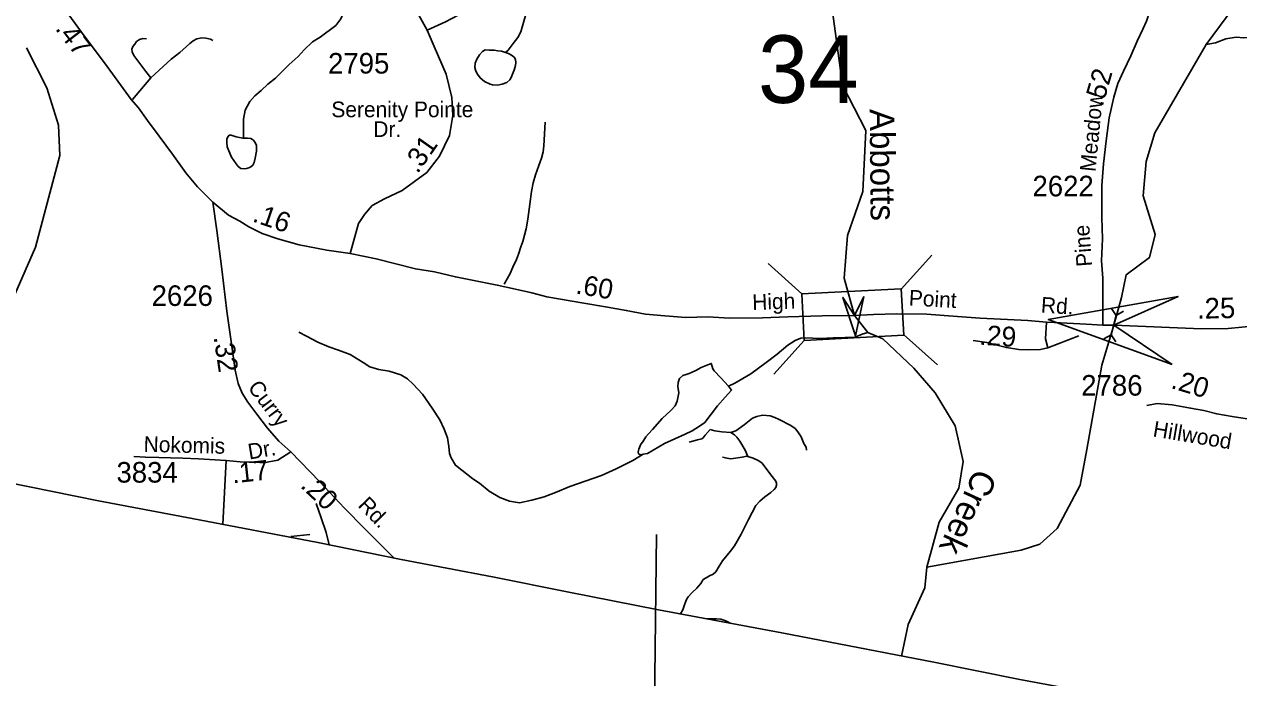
# Model space of a CAD drawing. Extents: x 1547597 to 1699558, y 810033 to 920809.
# Drawn here: x 1675799 to 1683169, y 826376 to 830342 of the extents above; entities that cross this region are included whole.
import ezdxf

# ---------------------------------------------------------------- set-up
doc = ezdxf.new("R2010")
doc.units = 0
for name, color, linetype in [('Exist Boundary Political CountyLine', 7, 'Continuous'), ('Exist Hydrographic Creek Single Shore', 7, 'Continuous'), ('Exist Hydrographic Misc Water Feature', 7, 'Continuous'), ('Exist Road Non-System Type 51', 7, 'Continuous'), ('Exist Road Secondary Mileage Hundredths English Label', 7, 'Continuous'), ('Exist Road Secondary Structure Culvert Attributed CELL', 7, 'Continuous'), ('Exist Road Secondary Structure Culvert CELL', 7, 'Continuous'), ('Exist Road Secondary Structure Standard Bridge Attributed CELL', 7, 'Continuous'), ('Exist Road Secondary Structure Standard Bridge CELL', 7, 'Continuous'), ('Exist Road Secondary Structure Standard Bridge Number Label', 7, 'Continuous'), ('Exist Road Secondary Type 51 Attributed', 7, 'Continuous'), ('Exist Road Secondary Type 51 Label', 7, 'Continuous'), ('Exist Road Secondary Type 51 Number Label', 7, 'Continuous'), ('Map Preparation Longitude Latitude Lines', 7, 'Continuous'), ('Old_Level_32', 7, 'Continuous')]:
    doc.layers.add(name, color=color, linetype=linetype)

msp = doc.modelspace()

# ---------------------------------------------------------------- linework, layer by layer
at = {"layer": 'Exist Boundary Political CountyLine'}
msp.add_lwpolyline([(1675550.7, 827591.8), (1676249.3, 827450), (1676818.5, 827341.8), (1677581.2, 827197.3), (1678086.2, 827093.6), (1678641.3, 826989.3), (1679104.4, 826894.3), (1679647.4, 826788.2), (1680396.2, 826647.8), (1681318.6, 826469.6), (1681839.6, 826365.8), (1682299, 826280.7), (1683636.5, 826017.7), (1684608.8, 825826.9), (1685936.5, 825572.1), (1687356.1, 825292.3), (1688148.7, 825139.6), (1688899.4, 824995), (1689727.9, 824834), (1691456.7, 824436.5)], dxfattribs=at)
at = {"layer": 'Exist Hydrographic Creek Single Shore'}
for points in [[(1681276.9, 827047.3), (1681847.9, 827150.7), (1681962.1, 827186.1), (1682067.7, 827282), (1682206.7, 827544.7), (1682247.7, 827760.9), (1682337.4, 828273.5), (1682411.8, 828514.9), (1682456.7, 828683.2), (1682486.1, 828821.7), (1682627.1, 828926), (1682661.7, 829065.5), (1682588.7, 829300), (1682607.7, 829509.7), (1682659.8, 829682.6), (1682970.6, 830220.3), (1683253.7, 830602.8), (1683468.6, 831145.8), (1683674.4, 831612.8), (1684009.1, 832126.3), (1684733, 833188.9), (1685061.1, 833770.6)], [(1681276.9, 827047.3), (1681350.3, 827319.5), (1681469.7, 827527.2), (1681496.7, 827687.6), (1681448.7, 827905.2), (1681325.7, 828104.6), (1681197.5, 828254.9), (1681009.5, 828433.7), (1680918.5, 828471.5), (1680836.2, 828573.9), (1680774.7, 828801.8), (1680794.7, 829060.7), (1680888.7, 829328), (1680905, 829698), (1680763.6, 829972.9), (1680692.7, 830497.3), (1680641.4, 830716.4), (1680606, 830806.2), (1680472.6, 830969.5), (1680020.6, 831505.6), (1680020.6, 831538.4)], [(1675605.5, 827580.7), (1675511.5, 827710.7), (1675405.6, 827995.1), (1675416.6, 828211.6), (1675510.6, 828377), (1675678.6, 828557.4), (1675866.6, 828990.2), (1676014.6, 829545.3), (1676007.6, 829729.2), (1675935.6, 829957.2), (1675812.6, 830199.3)], [(1681122.8, 826507.5), (1681162.6, 826698.9), (1681263.7, 826920.9), (1681276.9, 827047.3)]]:
    msp.add_lwpolyline(points, dxfattribs=at)
at = {"layer": 'Exist Hydrographic Misc Water Feature'}
for points in [[(1677352.7, 830042.4), (1677407.7, 830097.1), (1677462.2, 830146.8), (1677496.9, 830188), (1677547.7, 830235.4), (1677593.9, 830263.2), (1677689, 830335.1), (1677719.6, 830374.7), (1677740.2, 830422.6), (1677761, 830474.8), (1677789.8, 830528.3), (1677818.3, 830563.9), (1677857.1, 830623), (1677880.1, 830700.5), (1677897, 830768.3), (1677918, 830832.7), (1677940.9, 830907.7), (1677964.5, 831009.8), (1677995.8, 831109.3), (1678013.2, 831189.4), (1678028.2, 831280.9), (1678053.8, 831386.3), (1678091.1, 831484), (1678123.8, 831535.9)], [(1678719.7, 830170.5), (1678736.2, 830185.8), (1678766.7, 830224.6), (1678793.4, 830261), (1678811.6, 830296.7), (1678841, 830396.2)], [(1683576.4, 830286.8), (1683486.7, 830283.5), (1683432.9, 830281.1), (1683376.8, 830280.4), (1683308.6, 830271.1), (1683223.3, 830262.4), (1683199.9, 830260.1), (1683153.7, 830264.2), (1683091.4, 830253.2), (1683026.8, 830229.6), (1682970.6, 830220.3)], [(1678719.7, 830170.5), (1678737.3, 830164.5), (1678756.8, 830155.1), (1678771.8, 830142.4), (1678780.5, 830127.5), (1678782, 830109.3), (1678780.3, 830091.3), (1678771.9, 830063.6), (1678765.6, 830049.8), (1678753.4, 830019.7), (1678745, 830005.9), (1678727.3, 829989), (1678698.6, 829979), (1678670.5, 829973), (1678640.6, 829975.2), (1678626.5, 829979.6), (1678592.9, 829995.8), (1678564.9, 830016.9), (1678549.4, 830038.6), (1678539.7, 830056.8), (1678533.9, 830080.8), (1678536.3, 830107), (1678544.7, 830130.6), (1678562, 830157.4), (1678579.2, 830176.7), (1678595.5, 830186.2), (1678621.3, 830185.7), (1678651.4, 830184.2), (1678673.8, 830181.3), (1678695.4, 830179.2), (1678719.7, 830170.5)], [(1677129.2, 829651.4), (1677130.1, 829708.9), (1677128.9, 829765.5), (1677139.6, 829821.1), (1677168.4, 829873.1), (1677198.9, 829908.5), (1677237.5, 829939.7), (1677277.9, 829979.1), (1677324.4, 830014.3), (1677352.7, 830042.4)], [(1677129.2, 829651.4), (1677125.4, 829651.5), (1677085.2, 829659.7), (1677055.5, 829668.5), (1677043.4, 829668.8), (1677034.4, 829659.9), (1677029.1, 829644.4), (1677028.6, 829623.9), (1677030.5, 829598.4), (1677040.1, 829574.4), (1677057.5, 829536.4), (1677085, 829495.6), (1677097.8, 829478.9), (1677112.7, 829467.1), (1677132.9, 829465.1), (1677148.5, 829467.2), (1677162.7, 829471), (1677173.6, 829476.5), (1677187, 829486.2), (1677194.5, 829504), (1677199.6, 829528.5), (1677207.8, 829571.8), (1677208.4, 829592.3), (1677208.8, 829608), (1677199.1, 829626.2), (1677189.3, 829638.7), (1677173.3, 829648.9), (1677152.9, 829651), (1677129.2, 829651.4)], [(1677465.1, 828473.6), (1677510.9, 828449.6), (1677580.4, 828412.1), (1677648, 828385.3), (1677705.7, 828364.4), (1677777.5, 828337.6), (1677854.9, 828290), (1677896.4, 828263.8), (1677950.2, 828247), (1678014.3, 828237.6), (1678084, 828214.8), (1678125.7, 828190.1), (1678159.2, 828157.4), (1678216.4, 828097.3), (1678275.4, 828012.3), (1678320.2, 827941.6), (1678347.4, 827885.3), (1678366.7, 827832.4), (1678376, 827778.9), (1678379.5, 827736.1), (1678389.2, 827710.5), (1678416.4, 827665.6), (1678521.4, 827582.2), (1678561.2, 827557.6), (1678620.4, 827508.8), (1678685.8, 827469.7), (1678743.8, 827447.2), (1678803.4, 827437.8), (1678879.9, 827452.7), (1678954.2, 827474.1), (1679022.5, 827500.7), (1679109.2, 827537.5), (1679302.2, 827603.3), (1679390.6, 827643.4), (1679435, 827667.1), (1679492.3, 827694.6), (1679555.4, 827732.7)], [(1680918.5, 828471.5), (1680883.6, 828461.5), (1680841.6, 828443.5), (1680781.4, 828440.6), (1680707.6, 828439.7), (1680631.6, 828434.6), (1680583.5, 828437.2), (1680541.6, 828439.7), (1680511.5, 828436.3), (1680477.2, 828423), (1680432.9, 828393.6), (1680368.3, 828340.7), (1680301.6, 828289.5), (1680208.7, 828220.8), (1680111.9, 828163.7), (1680071.9, 828144.9)], [(1680071.9, 828144.9), (1680026.4, 828196.6), (1679985.1, 828237.7), (1679977.3, 828251.8), (1679973.4, 828265.8), (1679967.6, 828284), (1679907.2, 828259), (1679875, 828240.7), (1679852.9, 828229.8), (1679833.6, 828222.7), (1679814.9, 828215.7), (1679794.7, 828210.4), (1679774.4, 828192.8), (1679768.1, 828168.3), (1679765.8, 828142.9), (1679771.4, 828104.2), (1679760.5, 828054.3), (1679748.3, 828026.7), (1679723.9, 827999.3), (1679671.1, 827949.5), (1679612.4, 827882.6), (1679587.8, 827856.8), (1679571.7, 827837.4), (1679553.1, 827807.4), (1679541.4, 827793.7), (1679532.8, 827773.4), (1679529.1, 827762.8), (1679525.5, 827755.5), (1679524.4, 827745.7), (1679526.6, 827735.8), (1679538, 827729.8), (1679555.4, 827732.7)], [(1679555.4, 827732.7), (1679580.3, 827737.1), (1679685.2, 827797.4), (1679809.7, 827853.9), (1679852.1, 827875.2), (1679874.3, 827888.7), (1679896.6, 827903.1), (1679928.8, 827924.5), (1680006.2, 828025.5), (1680052.6, 828078.7), (1680091.3, 828122.3), (1680071.9, 828144.9)], [(1677570.8, 827434.2), (1677601.6, 827347.3), (1677630.6, 827257.3), (1677649.6, 827183.3)]]:
    msp.add_lwpolyline(points, dxfattribs=at)
at = {"layer": 'Exist Road Non-System Type 51'}
msp.add_line((1677024.1, 827694.7), (1677004.6, 827308.2), dxfattribs=at)
for points in [[(1676567.6, 830017.6), (1676537.8, 830056.3), (1676494.6, 830111.5), (1676464.8, 830153.2), (1676454.4, 830174.1), (1676452.9, 830190.4), (1676457.4, 830206.8), (1676469.3, 830221.7), (1676481.2, 830238.1), (1676499.1, 830250), (1676518.4, 830256), (1676540.8, 830254.5)], [(1676567.6, 830017.6), (1676642, 830086.1), (1676689.7, 830129.4), (1676743.3, 830171.1), (1676804.4, 830226.2), (1676825.2, 830242.6), (1676846, 830253), (1676877.3, 830260.5), (1676901.1, 830257.5), (1676929.4, 830251.5), (1676944.3, 830244.1)], [(1676455.9, 829886.5), (1676567.6, 830017.6)], [(1678960.9, 829747.2), (1678952.2, 829605.3), (1678948, 829567.2), (1678937.9, 829529.4), (1678921.8, 829485.3), (1678901.6, 829427.5), (1678887.2, 829379.5), (1678877.1, 829327.5), (1678866.7, 829249.5), (1678854.3, 829159.5), (1678844.1, 829101.5), (1678823.8, 829023.6), (1678811.5, 828991.7), (1678797.4, 828947.7), (1678785.3, 828913.8), (1678763, 828867.8), (1678746.8, 828829.9), (1678710.6, 828764)], [(1682001.9, 828534), (1681995.8, 828432.8), (1682010, 828378.1)], [(1682010, 828378.1), (1682198.1, 828451)], [(1681965.5, 828368), (1681894.7, 828366), (1681834, 828368), (1681759.1, 828380.2), (1681639.8, 828410.5), (1681556.9, 828422.7)], [(1682010, 828378.1), (1681965.5, 828368)], [(1680086.3, 827865.3), (1680117.9, 827875.4), (1680168.7, 827910.5), (1680217.9, 827950.5), (1680243.8, 827961.8), (1680278.9, 827968.6), (1680325.2, 827965.2), (1680354.5, 827956.2), (1680379.4, 827943.8), (1680450.5, 827906.5), (1680476.5, 827888.4), (1680493.4, 827869.2), (1680512.6, 827838.7), (1680530.7, 827796.9), (1680544.3, 827774.4), (1680545.4, 827756.3)], [(1679962, 827882.2), (1679931.6, 827848.3), (1679918, 827832.5), (1679910.1, 827826.9), (1679885.2, 827820.1), (1679848, 827809.9), (1679834.4, 827806.5)], [(1680086.3, 827865.3), (1680032.1, 827868.7), (1679990.3, 827875.4), (1679962, 827882.2)], [(1680189.7, 827719.4), (1680173.3, 827758), (1680140.5, 827812.2), (1680122.4, 827837), (1680108.9, 827850.6), (1680086.3, 827865.3)], [(1679781.1, 826763.2), (1679795.5, 826788.4), (1679806.8, 826824.5), (1679816.9, 826850.5), (1679827.1, 826866.3), (1679851.9, 826893.4), (1679880.2, 826919.4), (1679891.5, 826931.8), (1679903.9, 826948.7), (1679919.7, 826971.3), (1679936.6, 826982.6), (1679958.1, 826995), (1679979.6, 827004.1), (1679994.8, 827019.3), (1680015.1, 827053.2), (1680036.6, 827084.8), (1680082.9, 827141.3), (1680108.3, 827175.8), (1680150.1, 827246.9), (1680193, 827336.1), (1680238.8, 827420.3), (1680263.6, 827447.4), (1680294.1, 827474.5), (1680329.1, 827500.5), (1680348.9, 827518), (1680360.2, 827531.5), (1680364.7, 827545.1), (1680363.6, 827556.4), (1680359, 827568.8), (1680337.6, 827597), (1680274.3, 827679.5), (1680251.7, 827695.3), (1680221.3, 827708.8), (1680189.7, 827719.4)], [(1680189.7, 827719.4), (1680184, 827720.1), (1680154.6, 827714.5), (1680101.5, 827706.6), (1680084.6, 827705.5), (1680064.3, 827707.7), (1680037.2, 827715.6)], [(1677532.6, 827245.2), (1677416.3, 827232.8)], [(1679943.3, 826732.8), (1679999.9, 826734.1), (1680025.9, 826730.8), (1680049.6, 826724), (1680065.4, 826717.2), (1680082.1, 826706.7)]]:
    msp.add_lwpolyline(points, dxfattribs=at)
at = {"layer": 'Exist Road Secondary Structure Culvert Attributed CELL'}
msp.add_lwpolyline([(1682765.2, 828276.3), (1682013.3, 828549.5), (1682801.1, 828688.9), (1682411.8, 828514.9)], close=True, dxfattribs=at)
at = {"layer": 'Exist Road Secondary Structure Culvert CELL'}
for p, q in [((1682397, 828617.9), (1682424.3, 828575.1)), ((1682468.5, 828600.1), (1682424.3, 828575.1)), ((1682395, 828457.8), (1682424.3, 828575.1)), ((1682350.7, 828432.9), (1682395, 828457.8)), ((1682422.3, 828415), (1682395, 828457.8))]:
    msp.add_line(p, q, dxfattribs=at)
at = {"layer": 'Exist Road Secondary Structure Standard Bridge Attributed CELL'}
msp.add_lwpolyline([(1680893.4, 828690.6), (1680842.5, 828452.1), (1680767.3, 828684.1), (1680836.2, 828573.9)], close=True, dxfattribs=at)
at = {"layer": 'Exist Road Secondary Structure Standard Bridge CELL'}
for p, q in [((1680312.6, 828890.2), (1680517.5, 828705.3)), ((1681121.2, 828735), (1681306.1, 828939.9)), ((1681135.4, 828459.4), (1681340.3, 828274.5)), ((1680347.1, 828218.4), (1680532, 828423.3))]:
    msp.add_line(p, q, dxfattribs=at)
msp.add_lwpolyline([(1680517.5, 828705.3), (1681121.2, 828736.3), (1681135.7, 828454.3), (1680532, 828423.3)], close=True, dxfattribs=at)
at = {"layer": 'Exist Road Secondary Type 51 Attributed'}
for points in [[(1676943.5, 829263.1), (1676851.1, 829355.7), (1676780.4, 829440), (1676698.8, 829554.3), (1676617.2, 829663.1), (1676546.5, 829758.3), (1676492.1, 829834.5), (1676448.6, 829886.2), (1676302.4, 830086.4), (1676146, 830293.3), (1676002.8, 830492.3), (1675889.6, 830644.3), (1675798.1, 830769), (1675671.2, 830942.2), (1675601.8, 831032.3), (1675503, 831157.1), (1675429.8, 831251.4)], [(1682672.2, 831235), (1682670.9, 831093.3), (1682660, 830857.5), (1682653, 830707.6), (1682652.1, 830593.5), (1682637.3, 830485.6), (1682626.7, 830417.6), (1682608.2, 830361.7), (1682585.9, 830311.9), (1682552, 830240.2), (1682513.2, 830151.3), (1682468.8, 830056.9), (1682435.5, 829982.9), (1682411.5, 829899.6), (1682381.9, 829773.8), (1682363.4, 829635), (1682347.3, 829495.1), (1682338.9, 829364), (1682338.9, 829168.7), (1682341.7, 829040.4), (1682336.1, 828906.4), (1682344.5, 828800.4), (1682344.9, 828649.4), (1682343.8, 828516.5)], [(1678244.1, 830306.1), (1678355.6, 830356.1), (1678547.5, 830457.4), (1678593.1, 830479.6), (1678728, 830488.4), (1678900.4, 830501), (1678948.6, 830508.9), (1679023.9, 830561.4), (1679125.8, 830657.7), (1679305.3, 830929.2)], [(1678244.1, 830306.1), (1678184.1, 830415.7), (1678145.6, 830526.5), (1678143.2, 830579.4), (1678152.8, 830666.1)], [(1677776.7, 828950.3), (1677828.1, 829132.9), (1677864.2, 829188.3), (1677909.9, 829241.2), (1677984.5, 829282.1), (1678092.7, 829332.7), (1678241.8, 829443.4), (1678318.8, 829542.1), (1678379, 829667.2), (1678399.8, 829787.8), (1678394.5, 829898.2), (1678358.5, 830038.8), (1678286.1, 830208), (1678244.1, 830306.1)], [(1676943.5, 829263.1), (1676968, 829091.4), (1676998.8, 828855.3), (1677027.7, 828601), (1677058.8, 828388.8), (1677078.3, 828242.6), (1677097.9, 828162.5), (1677121.7, 828102.4), (1677156.4, 828047.9), (1677210.9, 827976), (1677274.7, 827891.6), (1677344.3, 827811.4), (1677416, 827747.1)], [(1677776.7, 828950.3), (1677635.3, 828972), (1677467.3, 829002.9), (1677337.8, 829040), (1677242.6, 829072.7), (1677161, 829113.5), (1677106.7, 829146.2), (1677038.7, 829184.2), (1676943.5, 829263.1)], [(1680836.2, 828573.9), (1680640.2, 828573.4), (1680431.9, 828565.7), (1680279.7, 828560.7), (1680079.5, 828558.8), (1679947.6, 828565.5), (1679813.8, 828561.4), (1679685.7, 828571.8), (1679569.9, 828582.3), (1679451.9, 828604.9), (1679338, 828625.2), (1679193.9, 828649.9), (1678970.9, 828688), (1678878.5, 828712.5), (1678780.6, 828734.2), (1678669.1, 828758.7), (1678415.7, 828808.8), (1678287.9, 828838.7), (1678173.7, 828857.7), (1677935.5, 828917.6), (1677776.7, 828950.3)], [(1682343.8, 828516.5), (1682242.8, 828522), (1682049, 828531.1), (1682001.9, 828534), (1681888.6, 828544.1), (1681599.3, 828558.3), (1681407.2, 828572.5), (1681276.7, 828582.6), (1681092.7, 828584.3), (1680952.5, 828581.1), (1680836.2, 828573.9)], [(1683630.5, 828583.2), (1683352.8, 828519), (1683104.8, 828495.8), (1682942.6, 828492.7), (1682411.8, 828514.9), (1682343.8, 828516.5)], [(1682611.6, 828027.4), (1682674.6, 828040.4), (1682765.8, 828031.7), (1682876.6, 828012.2), (1682957, 827996.9), (1683035.2, 827977.4), (1683128.6, 827962.2), (1683193.8, 827951.3), (1683263.3, 827940.4), (1683326.3, 827929.6), (1683434.9, 827918.7), (1683517.4, 827912.2), (1683682.5, 827918.7)], [(1677416, 827747.1), (1677337.8, 827697.2), (1677250, 827679.6), (1677204.4, 827683.8), (1677164.7, 827684.6), (1677109.1, 827685.8), (1677024.1, 827694.7), (1676857, 827704.4), (1676762.3, 827707.6), (1676686.2, 827711.4), (1676616.3, 827712.2), (1676535.6, 827715.3), (1676464.9, 827719.2)], [(1677416, 827747.1), (1677591.3, 827566.2), (1677743.5, 827404.9), (1677863.1, 827282.4), (1677959, 827187), (1678042, 827102.7)]]:
    msp.add_lwpolyline(points, dxfattribs=at)
at = {"layer": 'Map Preparation Longitude Latitude Lines'}
msp.add_line((1679577.1, 821859.9), (1679635.9, 827245), dxfattribs=at)

# ---------------------------------------------------------------- texts
at = {"layer": 'Exist Road Secondary Mileage Hundredths English Label'}
for s, height, rotation, p in [('.47', 120, 307.37108, (1675983.6, 830314.4)), ('.52', 120, 73.89569, (1682342.3, 829837.4)), ('.31', 120, 54.93316, (1678185.7, 829430.7)), ('.16', 120, 341.06434, (1677178.5, 829146.7)), ('.60', 120, 350.30288, (1679141.2, 828708.8)), ('.25', 125, 1.11371, (1682916.4, 828554.7)), ('.29', 120, 356.382, (1681592.2, 828397.9)), ('.32', 120, 278.33847, (1676948.2, 828443.7)), ('.20', 120, 343.28457, (1682751.8, 828135)), ('.17', 120, 6.18199, (1677064.5, 827555.4)), ('.20', 120, 316.92789, (1677469.5, 827535.5))]:
    msp.add_text(s, height=height, rotation=rotation, dxfattribs=at).set_placement(p)
at = {"layer": 'Exist Road Secondary Structure Standard Bridge Number Label'}
msp.add_text('34', height=410.1, dxfattribs=at).set_placement((1680251.8, 829864.8))
at = {"layer": 'Exist Road Secondary Type 51 Label'}
for s, rotation, p in [('Meadow', 84.36275, (1682298.9, 829444)), ('Pine', 94.28753, (1682280, 828874.4)), ('High', 1.8816, (1680218.1, 828608)), ('Point', 356.75717, (1681165.1, 828636)), ('Rd.', 356.22889, (1681966.2, 828592.8)), ('Curry', 307.08631, (1677151.7, 828136.1)), ('Hillwood', 350.49853, (1682643.8, 827841.3)), ('Nokomis', 358.59594, (1676522.9, 827747.2)), ('Dr.', 9.57404, (1677165, 827700)), ('Rd.', 314.31365, (1677819, 827417.9))]:
    msp.add_text(s, height=95, rotation=rotation, dxfattribs=at).set_placement(p)
for s, p in [('Serenity Pointe ', (1677662.8, 829778.1)), ('Dr.', (1677917.4, 829658.2))]:
    msp.add_text(s, height=95, dxfattribs=at).set_placement(p)
at = {"layer": 'Exist Road Secondary Type 51 Number Label'}
for s, p in [('2795', (1677642.9, 830043)), ('2622', (1681917.2, 829297.7)), ('2626', (1676572.1, 828632.6)), ('2786', (1682213, 828088.2)), ('3834', (1676358.8, 827560.3))]:
    msp.add_text(s, height=125, dxfattribs=at).set_placement(p)
at = {"layer": 'Old_Level_32'}
for s, rotation, p in [('Abbotts', 270.57234, (1680929.1, 829827.8)), ('Creek', 245.28543, (1681571.2, 827653.5))]:
    msp.add_text(s, height=150, rotation=rotation, dxfattribs=at).set_placement(p)

doc.saveas('drawing.dxf')
